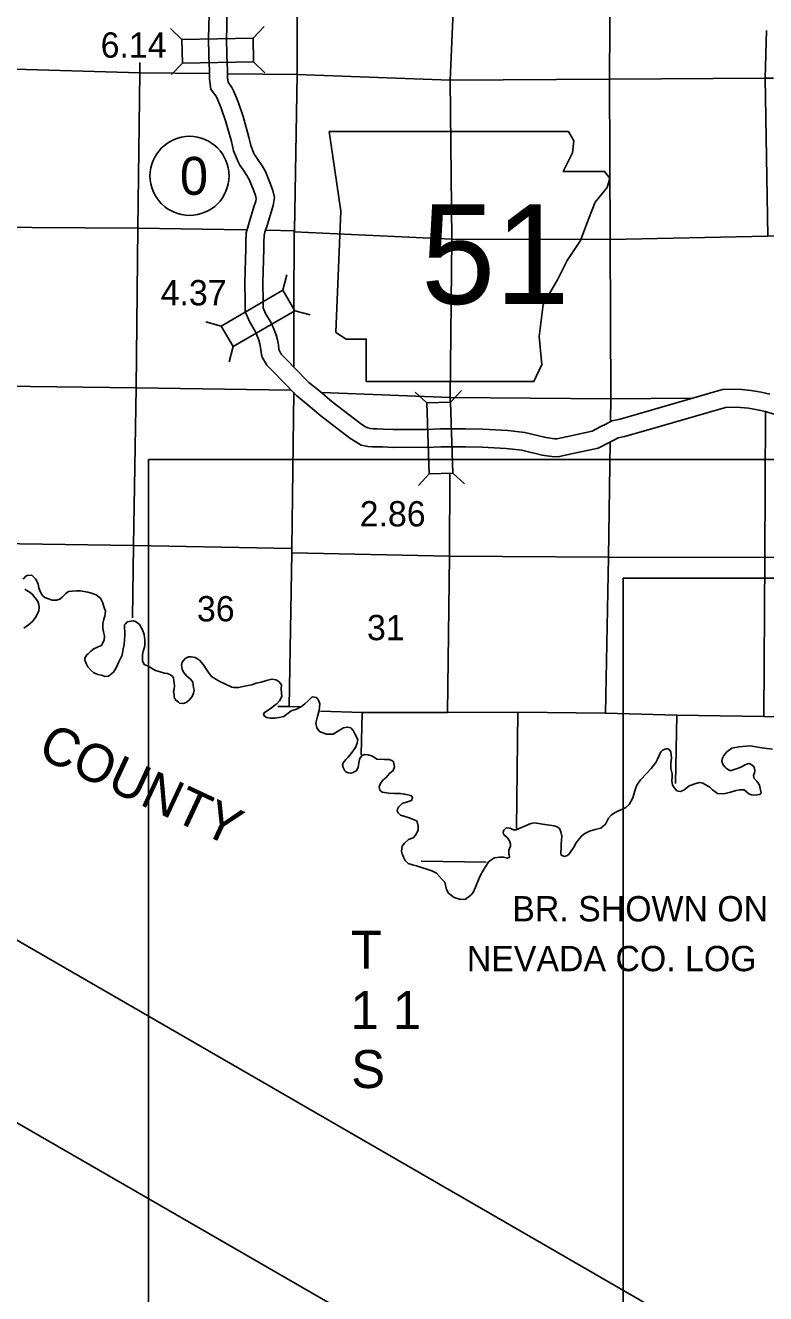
# Model space of a CAD drawing. Extents: x 369523 to 838377, y 495025 to 936819.
# Drawn here: x 538589 to 563289, y 646707 to 689027 of the extents above; entities that cross this region are included whole.
import ezdxf

# ---------------------------------------------------------------- set-up
doc = ezdxf.new("R2010")
doc.units = 0
for name, color, linetype in [('21', 7, 'Continuous'), ('22', 7, 'Continuous'), ('DSN_DRFT_Common-Line', 7, 'Continuous'), ('DSN_DRFT_Junk-No-Plot', 7, 'Continuous'), ('Level 1', 7, 'Continuous'), ('Level 15', 7, 'Continuous'), ('Level 21', 7, 'Continuous'), ('Level 22', 7, 'Continuous'), ('Level 6', 7, 'Continuous')]:
    doc.layers.add(name, color=color, linetype=linetype)

msp = doc.modelspace()

# ---------------------------------------------------------------- linework, layer by layer
at = {"layer": '21'}
for p, q in [((625588, 602013), (369523, 749853)), ((385880, 746506), (623656, 609226)), ((542697, 495025), (542697, 674544)), ((542697, 674544), (542697, 674544)), ((542697, 674544), (838377, 674544)), ((833097, 670584), (558537, 670584)), ((558537, 670584), (558537, 670584)), ((558537, 670584), (558537, 500305)), ((549768, 656168), (549768, 656168))]:
    msp.add_line(p, q, dxfattribs=at)
at = {"layer": '22'}
msp.add_lwpolyline([(548721, 685487), (549120, 682822), (548943, 678781), (549298, 678559), (549964, 678559), (549964, 677138), (555560, 677138), (555826, 677715), (555737, 678648), (555871, 679714), (556359, 680557), (556670, 681179), (557114, 681845), (557381, 682556), (557603, 683133), (558002, 683622), (558091, 683932), (557913, 684155), (556537, 684155), (556848, 684776), (556892, 685176), (556708, 685483)], close=True, dxfattribs=at)
at = {"layer": 'DSN_DRFT_Common-Line'}
msp.add_circle((544067, 684005), 1320, dxfattribs=at)
at = {"layer": 'Level 1'}
for points in [[(544782, 686895), (544730, 687233), (544733, 687526), (544713, 687991), (544701, 688621), (544712, 688962), (544717, 689412)], [(545353, 687128), (545330, 687276), (545333, 687536), (545313, 688009), (545301, 688617), (545312, 688949), (545317, 689406)], [(563563, 676054), (563281, 676137), (563014, 676199), (562718, 676252), (562453, 676276), (562129, 676289), (561953, 676278), (559211, 675484), (558581, 675308), (558366, 675265), (558229, 675190), (558065, 675111), (557707, 674920), (556758, 674715), (556412, 674637), (556234, 674625), (555836, 674686), (555155, 674848), (554632, 674910), (553831, 674954), (553273, 674965), (552450, 674959), (551979, 674944), (551550, 674947), (550855, 674942), (550516, 674958), (550316, 674961), (550168, 674963), (550011, 674978), (549799, 675024), (549613, 675126), (549420, 675250), (548445, 676000), (548028, 676357), (547648, 676669), (547133, 677187), (546914, 677419), (546738, 677601), (546648, 677689), (546484, 677978), (546454, 678126), (546440, 678276), (546412, 678405), (546384, 678522), (546317, 678686), (546256, 678819), (546066, 679145), (545928, 679474), (545926, 679832), (545914, 680439), (545941, 681591), (545944, 681804), (545955, 682105), (546007, 682296), (546083, 682528), (546225, 683005), (546277, 683158), (546292, 683255), (546271, 683345), (546208, 683508), (546060, 683888), (545981, 684021), (545856, 684209), (545746, 684363), (545688, 684472), (545629, 684604), (545538, 684835), (545463, 685150), (545282, 685805), (545124, 686264), (545004, 686569), (544966, 686637), (544782, 686895)], [(563433, 676718), (563135, 676787), (562798, 676847), (562492, 676875), (562124, 676890), (561850, 676873), (559047, 676061), (558441, 675892), (558158, 675835), (557954, 675724), (557793, 675646), (557499, 675489), (556629, 675301), (556326, 675232), (556261, 675228), (555951, 675276), (555260, 675440), (554683, 675508), (553853, 675554), (553277, 675565), (552438, 675559), (551971, 675544), (551550, 675547), (550867, 675542), (550535, 675558), (550324, 675561), (550200, 675563), (550104, 675572), (550012, 675592), (549919, 675642), (549766, 675741), (548823, 676466), (548414, 676816), (548053, 677113), (547565, 677604), (547349, 677833), (547163, 678025), (547128, 678060), (547053, 678191), (547048, 678215), (547034, 678369), (546997, 678539), (546956, 678706), (546868, 678924), (546789, 679096), (546604, 679413), (546527, 679597), (546526, 679839), (546515, 680438), (546541, 681581), (546544, 681789), (546552, 682013), (546582, 682124), (546656, 682350), (546797, 682823), (546863, 683016), (546902, 683280), (546846, 683522), (546767, 683725), (546601, 684153), (546488, 684341), (546350, 684549), (546257, 684680), (546228, 684734), (546183, 684836), (546112, 685015), (546045, 685299), (545856, 685983), (545687, 686472), (545548, 686824), (545475, 686958), (545353, 687128)]]:
    msp.add_lwpolyline(points, dxfattribs=at)
at = {"layer": 'Level 15'}
for points in [[(547564, 682172), (547659, 687391), (547659, 690486)], [(547549, 679596), (547556, 682136), (547564, 682172)], [(547544, 677640), (547549, 679509)], [(547015, 666303), (547391, 666303), (547480, 671425), (547475, 671567), (547544, 676782)], [(547391, 666303), (547743, 666289)], [(548438, 666140), (549830, 666101), (552672, 666103), (555020, 666107), (557941, 666078), (560325, 666012), (563229, 665963), (564079, 665945)]]:
    msp.add_lwpolyline(points, dxfattribs=at)
at = {"layer": 'Level 21'}
for p, q in [((546189, 688605), (546555, 688986)), ((543814, 688559), (543433, 688925)), ((543829, 687767), (543463, 687387)), ((546204, 687813), (546585, 687447)), ((547180, 680190), (547315, 680700)), ((547578, 679505), (548089, 679370)), ((545126, 678995), (544616, 679130)), ((545525, 678310), (545390, 677800)), ((551985, 676433), (551599, 676793)), ((552777, 676459), (553137, 676845)), ((552064, 674058), (551703, 673672)), ((552856, 674084), (553241, 673724))]:
    msp.add_line(p, q, dxfattribs=at)
for points in [[(546189, 688605), (543814, 688559), (543829, 687767), (546204, 687813)], [(545525, 678310), (547578, 679505), (547180, 680190), (545126, 678995)], [(551985, 676433), (552064, 674058), (552856, 674084), (552777, 676459)]]:
    msp.add_lwpolyline(points, close=True, dxfattribs=at)
at = {"layer": 'Level 22'}
for points in [[(552818, 681889), (552767, 687198), (552997, 692577), (552814, 698042)], [(558091, 697969), (558111, 692509), (558085, 687231), (558105, 681881)], [(563272, 687264), (563319, 688855)], [(526520, 687830), (531790, 687681), (537095, 687595), (542410, 687445), (544732, 687421)], [(542338, 682262), (542410, 687445), (542413, 687785)], [(545351, 687415), (547659, 687391), (552767, 687198), (558085, 687231), (563272, 687264)], [(563365, 681990), (563272, 687264), (563556, 687269)], [(526376, 682541), (531709, 682406), (537023, 682292), (542338, 682262), (545945, 682200)], [(542338, 682262), (542285, 676929), (542198, 671671), (542166, 669254)], [(546640, 682188), (547564, 682172)], [(547556, 682136), (552818, 681889), (558105, 681881), (563365, 681990), (565156, 682011)], [(552763, 676444), (552763, 676608), (552818, 681889)], [(558117, 675842), (558127, 676563), (558105, 681881)], [(526349, 677247), (531610, 677068), (536980, 676995), (542285, 676929), (547451, 676849)], [(548481, 676777), (552763, 676608), (558127, 676563), (560797, 676583)], [(563229, 665963), (563261, 671266), (563288, 676118)], [(557941, 666078), (558049, 671278), (558106, 675115)], [(552672, 666103), (552737, 671312), (552751, 674075)], [(535034, 671786), (536868, 671745), (542198, 671671), (547475, 671567)], [(547480, 671425), (552737, 671312), (558049, 671278), (563261, 671266), (567897, 671308)], [(549830, 666101), (549792, 664688)], [(555020, 666107), (554978, 662230)], [(560325, 666012), (560285, 663727)], [(551801, 661141), (553970, 661106)]]:
    msp.add_lwpolyline(points, dxfattribs=at)
at = {"layer": 'Level 6'}
for points in [[(538517, 670549), (538596, 670636), (538644, 670667), (538805, 670685), (538928, 670560), (538961, 670498), (539014, 670378), (539041, 670259), (539070, 670173), (539128, 670043), (539170, 669992), (539242, 669938), (539481, 669851), (539627, 669844), (539736, 669883), (539815, 669942), (539853, 669975), (539942, 670072), (540031, 670131), (540153, 670146), (540296, 670161), (540418, 670155), (540674, 670109), (540829, 670067), (540957, 670022), (541094, 669919), (541163, 669780), (541210, 669636), (541235, 669566), (541262, 669483), (541257, 669406), (541244, 669316), (541209, 669214), (541176, 669057), (541170, 668907), (541197, 668795), (541222, 668703), (541231, 668649), (541218, 668519), (541126, 668338), (541019, 668285), (540878, 668225), (540771, 668142), (540680, 668061), (540636, 668026), (540579, 667911), (540574, 667843), (540613, 667736), (540672, 667624), (540777, 667513), (540876, 667424), (541010, 667365), (541126, 667342), (541247, 667296), (541364, 667315), (541527, 667449), (541615, 667592), (541713, 667787), (541818, 668014), (541854, 668221), (541885, 668366), (541899, 668526), (541903, 668684), (541906, 668818), (541901, 668888), (541892, 668964), (541898, 669019), (541925, 669057), (541991, 669120), (542118, 669149), (542186, 669152), (542264, 669139), (542338, 669081), (542395, 669032), (542502, 668855)], [(538538, 668912), (538693, 669019), (538833, 669143), (538948, 669300), (539043, 669492), (539052, 669608), (539039, 669702), (539004, 669804), (538966, 669869), (538909, 669941), (538828, 670036), (538747, 670105), (538637, 670168), (538575, 670212)], [(542502, 668855), (542556, 668701), (542580, 668519), (542572, 668321), (542520, 668130), (542503, 668036), (542502, 667927), (542499, 667821), (542554, 667696), (542665, 667659), (542930, 667497), (543086, 667457), (543232, 667412), (543336, 667395), (543437, 667354), (543495, 667299), (543527, 667251), (543544, 667161), (543551, 667077), (543564, 666983), (543551, 666875), (543534, 666795), (543553, 666703), (543552, 666611), (543601, 666519), (543698, 666438), (543732, 666414), (543870, 666404), (543951, 666431), (544050, 666508), (544157, 666631), (544204, 666748), (544219, 666848), (544202, 666932), (544176, 667114), (544101, 667207), (543978, 667314), (543869, 667447), (543818, 667541), (543803, 667683), (543817, 667783), (543918, 667898), (544029, 667955), (544123, 667952), (544251, 667938), (544396, 667841), (544519, 667696), (544673, 667469), (544793, 667306), (544889, 667239), (545078, 667137), (545479, 666945), (545548, 666928), (545711, 666931), (545899, 666973), (546144, 667024), (546287, 667072), (546454, 667113), (546631, 667171), (546811, 667209), (546959, 667183), (547053, 667118), (547132, 667024), (547128, 666874), (547144, 666632), (547072, 666491), (546985, 666388), (546923, 666353), (546791, 666244), (546666, 666170), (546559, 666083), (546539, 666049), (546556, 665987), (546588, 665965), (546632, 665936), (546760, 665905), (546918, 665911), (547055, 665932), (547217, 665966), (547453, 666150), (547632, 666208), (547802, 666298), (547917, 666386), (548020, 666483), (548091, 666554), (548162, 666624), (548303, 666594), (548369, 666508), (548415, 666389), (548389, 666162), (548335, 665963), (548283, 665745), (548317, 665587), (548400, 665461), (548547, 665405), (548633, 665374), (548864, 665376), (549039, 665482), (549204, 665586), (549337, 665611), (549451, 665584)], [(549451, 665584), (549522, 665497), (549587, 665386), (549677, 665200), (549664, 665080), (549606, 664933), (549460, 664733), (549362, 664606), (549282, 664531), (549194, 664418), (549171, 664346), (549191, 664258), (549244, 664157), (549285, 664117), (549357, 664090), (549451, 664075), (549529, 664097), (549556, 664114), (549634, 664151), (549689, 664269), (549706, 664332), (549713, 664422), (549734, 664526), (549763, 664590), (549826, 664665), (549908, 664692), (550022, 664683), (550168, 664639), (550313, 664542), (550576, 664527), (550730, 664532), (550814, 664501), (550873, 664452), (550902, 664280), (550864, 664161), (550737, 664064), (550623, 663929), (550522, 663845), (550437, 663726), (550394, 663618), (550419, 663508), (550490, 663441), (550718, 663409), (550894, 663391), (551011, 663400), (551105, 663401), (551245, 663374), (551349, 663351), (551444, 663326), (551484, 663305), (551508, 663247), (551473, 663164), (551302, 663102), (551165, 663065), (551052, 662952), (551021, 662911), (551005, 662865), (550996, 662817), (551030, 662747), (551109, 662670), (551215, 662635), (551391, 662589), (551542, 662528), (551638, 662481), (551660, 662449), (551696, 662300), (551693, 662169), (551607, 662010), (551534, 661921), (551371, 661856), (551238, 661742), (551164, 661637), (551135, 661475), (551160, 661379), (551201, 661275), (551266, 661164), (551363, 661061), (551506, 661014), (551636, 660981)], [(551636, 660981), (552153, 660810), (552305, 660738), (552471, 660551), (552588, 660436), (552636, 660197), (552711, 660071), (552897, 659927), (553111, 659859), (553275, 659867), (553449, 660005), (553534, 660092), (553614, 660271), (553709, 660512), (553771, 660667), (553926, 660941), (554056, 661125), (554245, 661251), (554406, 661276), (554546, 661268), (554678, 661235), (554738, 661268), (554737, 661344), (554716, 661386), (554718, 661450), (554719, 661502), (554747, 661560), (554774, 661641), (554781, 661713), (554748, 661815), (554679, 661920), (554651, 661940), (554609, 661971), (554566, 662009), (554538, 662051), (554529, 662101), (554556, 662175), (554636, 662250), (554763, 662239), (554872, 662188), (554966, 662183), (555147, 662263), (555455, 662395), (555578, 662414), (555844, 662373), (556238, 662317), (556332, 662284), (556407, 662226), (556460, 662113), (556489, 661977), (556464, 661702), (556468, 661544), (556451, 661452), (556458, 661360), (556496, 661326), (556570, 661297), (556650, 661314), (556727, 661365), (556910, 661639), (556959, 661735), (557081, 661893), (557154, 661984), (557253, 662065), (557408, 662137), (557599, 662189), (557787, 662237), (557945, 662376), (558043, 662570), (558145, 662679), (558264, 662758), (558399, 662832), (558517, 662873), (558622, 662930), (558731, 663025), (558862, 663249), (558930, 663486), (558959, 663590), (558992, 663669), (559114, 663850), (559319, 664059), (559475, 664225), (559629, 664435), (559684, 664539), (559746, 664686), (559783, 664767), (559813, 664807), (559844, 664843), (559934, 664872), (560003, 664893), (560067, 664868), (560128, 664790), (560154, 664586), (560126, 664392), (560130, 664231), (560170, 664052), (560171, 663946), (560160, 663819), (560178, 663669), (560257, 663560), (560331, 663485), (560370, 663469)], [(560370, 663469), (560445, 663462), (560565, 663507), (560735, 663649), (560964, 663731), (561083, 663761), (561195, 663742), (561426, 663604), (561515, 663513), (561684, 663394), (561894, 663385), (562115, 663437), (562304, 663501), (562426, 663522), (562569, 663518), (562640, 663460), (562731, 663389), (562815, 663350), (562879, 663339), (563016, 663350), (563100, 663363), (563138, 663420), (563108, 663561), (563087, 663679), (562992, 663803), (562907, 663892), (562888, 663996), (562913, 664082), (562934, 664144), (562919, 664232), (562891, 664300), (562802, 664367), (562740, 664391), (562682, 664384), (562587, 664345), (562486, 664280), (562350, 664226), (562269, 664202), (562147, 664158), (562093, 664168), (562045, 664183), (561967, 664236), (561925, 664280), (561888, 664338), (561849, 664401), (561829, 664469), (561836, 664552), (561893, 664668), (561993, 664785), (562158, 664905), (562397, 664950), (562772, 664988), (563026, 664944), (563246, 664907), (563520, 664871)]]:
    msp.add_lwpolyline(points, dxfattribs=at)

# ---------------------------------------------------------------- texts
at = {"layer": '21'}
msp.add_text('COUNTY', height=1267.2, rotation=335, dxfattribs=at).set_placement((538950, 664633))
for s, height, p in [('BR. SHOWN ON', 844.8, (554837, 659128)), ('T', 1267, (549445, 657546)), ('NEVADA CO. LOG', 844.8, (553319, 657466)), ('1 1', 1267.2, (549437, 655534)), ('S', 1267, (549461, 653567))]:
    msp.add_text(s, height=height, dxfattribs=at).set_placement(p)
at = {"layer": '22'}
msp.add_text('51', height=3326.4, dxfattribs=at).set_placement((551793, 679734))
at = {"layer": 'DSN_DRFT_Common-Line'}
msp.add_text('0', height=1267, dxfattribs=at).set_placement((543744, 683372))
at = {"layer": 'DSN_DRFT_Junk-No-Plot'}
for s, p in [('6.14', (541102, 687949)), ('4.37', (543104, 679684)), ('2.86', (549745, 672307))]:
    msp.add_text(s, height=844.8, dxfattribs=at).set_placement(p)
at = {"layer": 'Level 22'}
for s, p in [('36', (544314, 669138)), ('31', (549988, 668511))]:
    msp.add_text(s, height=844.8, dxfattribs=at).set_placement(p)

doc.saveas('drawing.dxf')
